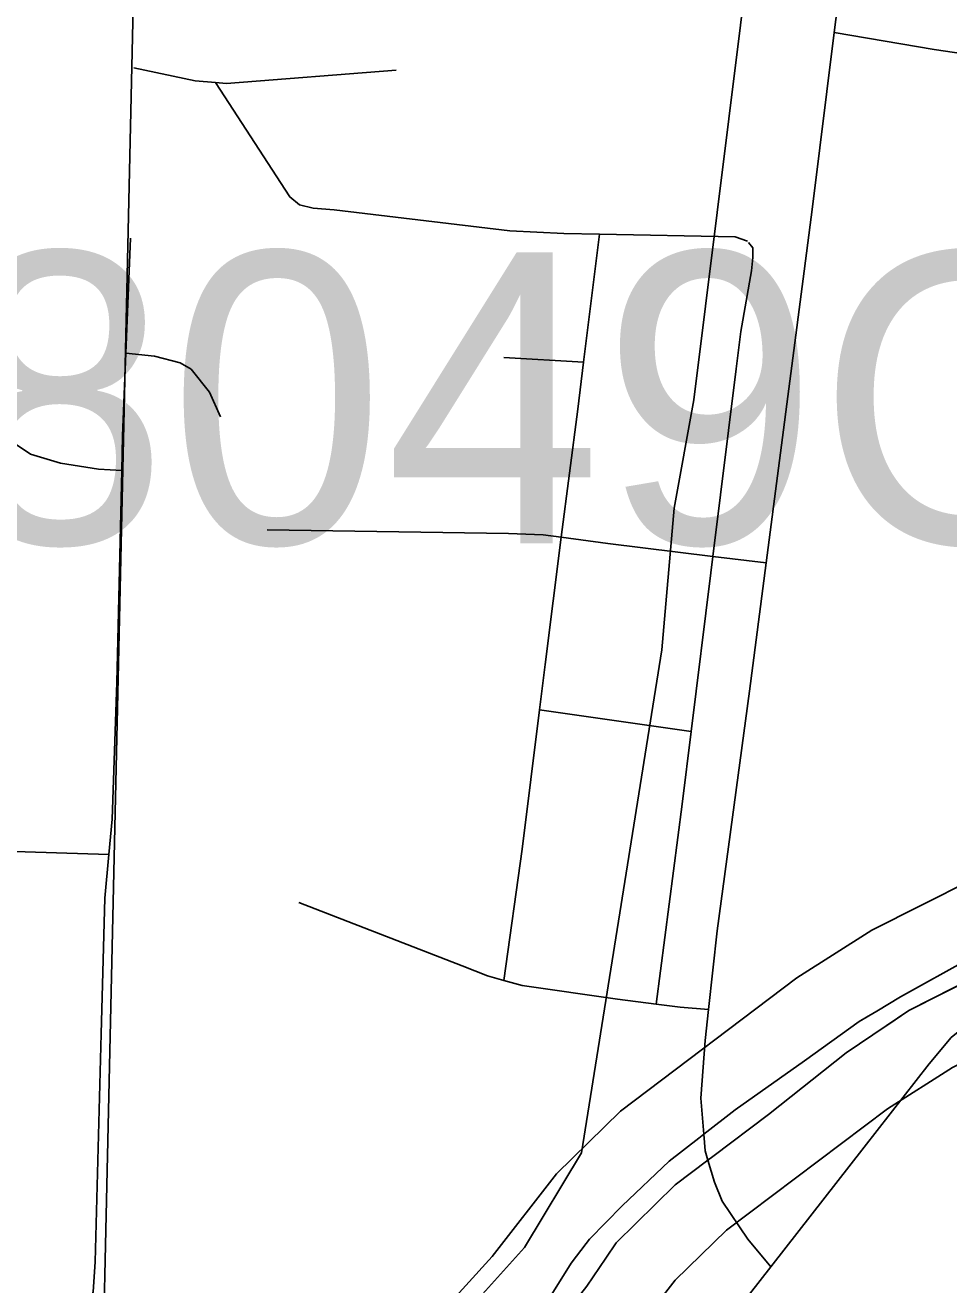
# Model space of a CAD drawing. Extents: x -132.8 to -73.3, y -60 to -26.
# Drawn here: x -121.8635 to -121.5147, y -48.8258 to -48.35 of the extents above; entities that cross this region are included whole.
import ezdxf

# ---------------------------------------------------------------- set-up
doc = ezdxf.new("R2010")
doc.units = 0
for name, color, linetype in [('tdCoCityStreetMajor', 7, 'Continuous'), ('tdCoCityStreetMinor', 7, 'Continuous'), ('tdCoDivCarto', 7, 'Continuous'), ('tdCoHydroRiver', 7, 'Continuous'), ('tdCoPriDiv', 7, 'Continuous'), ('tdCoPrimary', 7, 'Continuous'), ('tdCoSectLine', 7, 'Continuous'), ('tdCoStrucPriMaintName', 7, 'Continuous')]:
    doc.layers.add(name, color=color, linetype=linetype)

msp = doc.modelspace()

# ---------------------------------------------------------------- linework, layer by layer
at = {"layer": 'tdCoCityStreetMajor'}
msp.add_lwpolyline([(-121.60565, -48.77867), (-121.60666, -48.77521), (-121.6072, -48.76893), (-121.60838, -48.75524), (-121.60666, -48.73354), (-121.6054, -48.72183), (-121.60222, -48.69211), (-121.58989, -48.6016), (-121.58361, -48.55312), (-121.56935, -48.44286), (-121.56621, -48.41862), (-121.55798, -48.35272), (-121.55612, -48.33784), (-121.55102, -48.29711), (-121.55032, -48.29145), (-121.54698, -48.26474), (-121.53522, -48.17396), (-121.52766, -48.11563), (-121.52602, -48.10297), (-121.52143, -48.06913)], dxfattribs=at)
at = {"layer": 'tdCoCityStreetMinor'}
for p, q in [((-121.65262, -48.47729), (-121.64655, -48.42891)), ((-121.8255, -48.47392), (-121.82377, -48.43038)), ((-121.68271, -48.47551), (-121.65262, -48.47729)), ((-121.60376, -48.55064), (-121.58361, -48.55312)), ((-121.66929, -48.60856), (-121.61198, -48.61677))]:
    msp.add_line(p, q, dxfattribs=at)
for points in [[(-121.31298, -48.54434), (-121.31304, -48.52409), (-121.31304, -48.44666), (-121.31255, -48.37958), (-121.31253, -48.3737), (-121.31283, -48.37148), (-121.31377, -48.36953), (-121.31553, -48.36811), (-121.31799, -48.36727), (-121.32346, -48.36661), (-121.38555, -48.36503), (-121.45336, -48.36478), (-121.48518, -48.36429), (-121.52019, -48.35911), (-121.55798, -48.35272)], [(-121.82253, -48.36602), (-121.79935, -48.37095), (-121.7916, -48.3716)], [(-121.7916, -48.3716), (-121.78752, -48.37194), (-121.7234, -48.367)], [(-121.7916, -48.3716), (-121.76359, -48.41485), (-121.7599, -48.41781), (-121.75472, -48.41904), (-121.74683, -48.41978), (-121.68049, -48.42767), (-121.66002, -48.42866), (-121.64655, -48.42891)], [(-121.64655, -48.42891), (-121.59541, -48.42989), (-121.59072, -48.43162)], [(-121.82706, -48.51822), (-121.83585, -48.51768), (-121.85015, -48.51546), (-121.8615, -48.51201), (-121.87186, -48.5051), (-121.90219, -48.47354), (-121.93129, -48.44222), (-121.93662, -48.43408)], [(-121.60376, -48.55064), (-121.59494, -48.47975), (-121.59319, -48.46565), (-121.58924, -48.44271), (-121.58875, -48.43778), (-121.58875, -48.43408), (-121.59034, -48.43209)], [(-121.82706, -48.51822), (-121.82675, -48.50513), (-121.8255, -48.47392)], [(-121.8255, -48.47392), (-121.81464, -48.47502), (-121.80502, -48.47748), (-121.80083, -48.47995), (-121.79393, -48.48858), (-121.78974, -48.49795)], [(-121.66104, -48.54344), (-121.65484, -48.49499), (-121.65262, -48.47729)], [(-121.8319, -48.66321), (-121.83069, -48.64989), (-121.82896, -48.59834), (-121.82706, -48.51822)], [(-121.77216, -48.54057), (-121.68092, -48.54205), (-121.66785, -48.54254), (-121.66104, -48.54344)], [(-121.66929, -48.60856), (-121.66717, -48.59142), (-121.66104, -48.54344)], [(-121.66104, -48.54344), (-121.64343, -48.54575), (-121.60376, -48.55064)], [(-121.61198, -48.61677), (-121.60453, -48.55689), (-121.60376, -48.55064)], [(-121.68271, -48.71079), (-121.6758, -48.66121), (-121.66929, -48.60856)], [(-121.62519, -48.71975), (-121.61538, -48.64419), (-121.61198, -48.61677)], [(-121.90411, -48.66088), (-121.87143, -48.66194), (-121.8319, -48.66321)], [(-121.85213, -48.86885), (-121.85166, -48.86636), (-121.85089, -48.86456), (-121.84031, -48.83657), (-121.83784, -48.82843), (-121.8371, -48.81709), (-121.83488, -48.73102), (-121.8334, -48.67973), (-121.8319, -48.66321)], [(-121.76014, -48.68143), (-121.69849, -48.70535), (-121.68887, -48.70905), (-121.68271, -48.71079)], [(-121.58192, -48.81905), (-121.54666, -48.77378), (-121.52214, -48.7423), (-121.51375, -48.73244), (-121.50413, -48.72455), (-121.49739, -48.72073), (-121.49279, -48.71813), (-121.46469, -48.70489)], [(-121.68271, -48.71079), (-121.6758, -48.71275), (-121.6398, -48.71793), (-121.62519, -48.71975)], [(-121.62519, -48.71975), (-121.61612, -48.72088), (-121.6054, -48.72183)], [(-121.58192, -48.81905), (-121.59063, -48.80851), (-121.60024, -48.7942), (-121.6032, -48.78705), (-121.60565, -48.77867)], [(-121.67181, -48.93514), (-121.65409, -48.91225), (-121.63771, -48.89108), (-121.58995, -48.82935), (-121.58192, -48.81905)]]:
    msp.add_lwpolyline(points, dxfattribs=at)
at = {"layer": 'tdCoDivCarto'}
for p, q in [((-121.52977, -48.7222), (-121.4876, -48.70074)), ((-121.50659, -48.70247), (-121.53298, -48.71702)), ((-121.53298, -48.71702), (-121.54191, -48.7224)), ((-121.54582, -48.72476), (-121.54851, -48.72639)), ((-121.54191, -48.7224), (-121.54582, -48.72476)), ((-121.54191, -48.7224), (-121.54582, -48.72476)), ((-121.53776, -48.7276), (-121.52977, -48.7222)), ((-121.54851, -48.72639), (-121.56923, -48.74118)), ((-121.55345, -48.73822), (-121.53839, -48.72803)), ((-121.53839, -48.72803), (-121.53776, -48.7276)), ((-121.53839, -48.72803), (-121.53776, -48.7276)), ((-121.58279, -48.76141), (-121.55345, -48.73822)), ((-121.56923, -48.74118), (-121.59537, -48.75968)), ((-121.59537, -48.75968), (-121.6072, -48.76893)), ((-121.60385, -48.77731), (-121.58279, -48.76141)), ((-121.60913, -48.77044), (-121.62028, -48.77916)), ((-121.6072, -48.76893), (-121.60913, -48.77044)), ((-121.60565, -48.77867), (-121.60385, -48.77731)), ((-121.62028, -48.77916), (-121.63803, -48.79593)), ((-121.61806, -48.78804), (-121.60565, -48.77867)), ((-121.64025, -48.80999), (-121.61806, -48.78804)), ((-121.63803, -48.79593), (-121.65036, -48.80851)), ((-121.65169, -48.81025), (-121.65727, -48.81763)), ((-121.65036, -48.80851), (-121.65169, -48.81025)), ((-121.64417, -48.81573), (-121.64025, -48.80999)), ((-121.65135, -48.82626), (-121.64417, -48.81573)), ((-121.65727, -48.81763), (-121.66837, -48.83539))]:
    msp.add_line(p, q, dxfattribs=at)
for points in [[(-121.48621, -48.69241), (-121.50659, -48.70247), (-121.53298, -48.71702), (-121.54191, -48.7224)], [(-121.48621, -48.69241), (-121.50659, -48.70247), (-121.53298, -48.71702), (-121.54191, -48.7224)], [(-121.48621, -48.69241), (-121.50659, -48.70247), (-121.53298, -48.71702), (-121.54191, -48.7224)], [(-121.53839, -48.72803), (-121.52977, -48.7222), (-121.4876, -48.70074), (-121.48318, -48.69866)], [(-121.53839, -48.72803), (-121.52977, -48.7222), (-121.4876, -48.70074), (-121.48318, -48.69866)], [(-121.53776, -48.7276), (-121.52977, -48.7222), (-121.4876, -48.70074), (-121.48318, -48.69866)], [(-121.54191, -48.7224), (-121.54851, -48.72639), (-121.56923, -48.74118), (-121.59537, -48.75968), (-121.6072, -48.76893), (-121.60913, -48.77044)], [(-121.54191, -48.7224), (-121.54851, -48.72639), (-121.56923, -48.74118), (-121.59537, -48.75968), (-121.6072, -48.76893), (-121.60913, -48.77044)], [(-121.54582, -48.72476), (-121.54851, -48.72639), (-121.56923, -48.74118), (-121.59537, -48.75968), (-121.6072, -48.76893), (-121.60913, -48.77044)], [(-121.60385, -48.77731), (-121.58279, -48.76141), (-121.55345, -48.73822), (-121.53839, -48.72803)], [(-121.60385, -48.77731), (-121.58279, -48.76141), (-121.55345, -48.73822), (-121.53839, -48.72803)], [(-121.60385, -48.77731), (-121.58279, -48.76141), (-121.55345, -48.73822), (-121.53839, -48.72803)], [(-121.60913, -48.77044), (-121.62028, -48.77916), (-121.63803, -48.79593), (-121.65036, -48.80851), (-121.65169, -48.81025)], [(-121.60913, -48.77044), (-121.62028, -48.77916), (-121.63803, -48.79593), (-121.65036, -48.80851), (-121.65169, -48.81025)], [(-121.60913, -48.77044), (-121.62028, -48.77916), (-121.63803, -48.79593), (-121.65036, -48.80851), (-121.65169, -48.81025)], [(-121.64417, -48.81573), (-121.64025, -48.80999), (-121.61806, -48.78804), (-121.60565, -48.77867), (-121.60385, -48.77731)], [(-121.64417, -48.81573), (-121.64025, -48.80999), (-121.61806, -48.78804), (-121.60565, -48.77867), (-121.60385, -48.77731)], [(-121.64417, -48.81573), (-121.64025, -48.80999), (-121.61806, -48.78804), (-121.60565, -48.77867), (-121.60385, -48.77731)], [(-121.65169, -48.81025), (-121.65727, -48.81763), (-121.66837, -48.83539), (-121.6844, -48.8524), (-121.68521, -48.85303)], [(-121.65169, -48.81025), (-121.65727, -48.81763), (-121.66837, -48.83539), (-121.6844, -48.8524), (-121.68521, -48.85303)], [(-121.65169, -48.81025), (-121.65727, -48.81763), (-121.66837, -48.83539), (-121.6844, -48.8524), (-121.68521, -48.85303)], [(-121.68031, -48.85921), (-121.67973, -48.85871), (-121.67552, -48.85512), (-121.67436, -48.85385), (-121.66516, -48.84377), (-121.65135, -48.82626), (-121.64417, -48.81573)], [(-121.68031, -48.85921), (-121.67973, -48.85871), (-121.67552, -48.85512), (-121.67436, -48.85385), (-121.66516, -48.84377), (-121.65135, -48.82626), (-121.64417, -48.81573)], [(-121.68031, -48.85921), (-121.67973, -48.85871), (-121.67552, -48.85512), (-121.67436, -48.85385), (-121.66516, -48.84377), (-121.65135, -48.82626), (-121.64417, -48.81573)]]:
    msp.add_lwpolyline(points, dxfattribs=at)
at = {"layer": 'tdCoHydroRiver'}
msp.add_lwpolyline([(-121.57324, -47.61696), (-121.57583, -47.71313), (-121.57305, -47.78578), (-121.56789, -47.82852), (-121.5655, -47.85698), (-121.55876, -47.89976), (-121.55641, -47.9298), (-121.551, -47.96307), (-121.55244, -48.01668), (-121.56266, -48.10317), (-121.61101, -48.49155), (-121.61842, -48.53237), (-121.62301, -48.58589), (-121.65339, -48.77597), (-121.67487, -48.81167), (-121.78714, -48.93643), (-121.82282, -48.97175), (-121.88245, -49.01747), (-122.2073, -49.18222)], dxfattribs=at)
at = {"layer": 'tdCoPriDiv'}
for points in [[(-121.70834, -48.83843), (-121.68712, -48.81511), (-121.66284, -48.78393), (-121.63864, -48.76027), (-121.57204, -48.7099), (-121.5437, -48.69188), (-121.48721, -48.66343), (-121.39383, -48.62084), (-121.35329, -48.60384), (-121.26268, -48.57497), (-121.23634, -48.56425), (-121.21646, -48.55354), (-121.19414, -48.53581), (-121.1748, -48.51292), (-121.14426, -48.4693), (-121.12503, -48.44442), (-121.10912, -48.42669), (-121.07978, -48.40404), (-121.03791, -48.38363), (-120.99217, -48.36421), (-120.96814, -48.35114), (-120.94871, -48.33682), (-120.93465, -48.32263), (-120.92873, -48.31461)], [(-121.6406, -48.85302), (-121.61799, -48.824), (-121.5987, -48.80514), (-121.53784, -48.75933), (-121.51328, -48.74372), (-121.46134, -48.71758), (-121.36954, -48.67571), (-121.33299, -48.6603), (-121.24216, -48.6314), (-121.21124, -48.61881), (-121.18369, -48.60395), (-121.15312, -48.57966), (-121.12653, -48.5486), (-121.11238, -48.52816), (-121.11254, -48.52839), (-121.07891, -48.48285), (-121.06669, -48.46924), (-121.04724, -48.45451), (-120.96605, -48.4183), (-120.9366, -48.40228), (-120.9087, -48.38169), (-120.88897, -48.36178), (-120.88046, -48.35026)]]:
    msp.add_lwpolyline(points, dxfattribs=at)
at = {"layer": 'tdCoPrimary'}
for p, q in [((-121.54191, -48.7224), (-121.54582, -48.72476)), ((-121.54191, -48.7224), (-121.54582, -48.72476)), ((-121.53839, -48.72803), (-121.53776, -48.7276)), ((-121.53839, -48.72803), (-121.53776, -48.7276))]:
    msp.add_line(p, q, dxfattribs=at)
for points in [[(-121.48621, -48.69241), (-121.50659, -48.70247), (-121.53298, -48.71702), (-121.54191, -48.7224)], [(-121.48621, -48.69241), (-121.50659, -48.70247), (-121.53298, -48.71702), (-121.54191, -48.7224)], [(-121.65135, -48.82626), (-121.64417, -48.81573), (-121.64025, -48.80999), (-121.61806, -48.78804), (-121.60565, -48.77867), (-121.60385, -48.77731), (-121.58279, -48.76141), (-121.55345, -48.73822), (-121.53839, -48.72803), (-121.53776, -48.7276), (-121.52977, -48.7222), (-121.4876, -48.70074)], [(-121.53776, -48.7276), (-121.52977, -48.7222), (-121.4876, -48.70074), (-121.48318, -48.69866)], [(-121.53776, -48.7276), (-121.52977, -48.7222), (-121.4876, -48.70074), (-121.48318, -48.69866)], [(-121.50659, -48.70247), (-121.53298, -48.71702), (-121.54191, -48.7224), (-121.54582, -48.72476), (-121.54851, -48.72639), (-121.56923, -48.74118), (-121.59537, -48.75968), (-121.6072, -48.76893), (-121.60913, -48.77044), (-121.62028, -48.77916), (-121.63803, -48.79593), (-121.65036, -48.80851), (-121.65169, -48.81025), (-121.65727, -48.81763), (-121.66837, -48.83539)], [(-121.54582, -48.72476), (-121.54851, -48.72639), (-121.56923, -48.74118), (-121.59537, -48.75968), (-121.6072, -48.76893), (-121.60913, -48.77044)], [(-121.54582, -48.72476), (-121.54851, -48.72639), (-121.56923, -48.74118), (-121.59537, -48.75968), (-121.6072, -48.76893), (-121.60913, -48.77044)], [(-121.60385, -48.77731), (-121.58279, -48.76141), (-121.55345, -48.73822), (-121.53839, -48.72803)], [(-121.60385, -48.77731), (-121.58279, -48.76141), (-121.55345, -48.73822), (-121.53839, -48.72803)], [(-121.60913, -48.77044), (-121.62028, -48.77916), (-121.63803, -48.79593), (-121.65036, -48.80851), (-121.65169, -48.81025)], [(-121.60913, -48.77044), (-121.62028, -48.77916), (-121.63803, -48.79593), (-121.65036, -48.80851), (-121.65169, -48.81025)], [(-121.64417, -48.81573), (-121.64025, -48.80999), (-121.61806, -48.78804), (-121.60565, -48.77867), (-121.60385, -48.77731)], [(-121.64417, -48.81573), (-121.64025, -48.80999), (-121.61806, -48.78804), (-121.60565, -48.77867), (-121.60385, -48.77731)], [(-121.65169, -48.81025), (-121.65727, -48.81763), (-121.66837, -48.83539), (-121.6844, -48.8524), (-121.68521, -48.85303)], [(-121.65169, -48.81025), (-121.65727, -48.81763), (-121.66837, -48.83539), (-121.6844, -48.8524), (-121.68521, -48.85303)], [(-121.68031, -48.85921), (-121.67973, -48.85871), (-121.67552, -48.85512), (-121.67436, -48.85385), (-121.66516, -48.84377), (-121.65135, -48.82626), (-121.64417, -48.81573)], [(-121.68031, -48.85921), (-121.67973, -48.85871), (-121.67552, -48.85512), (-121.67436, -48.85385), (-121.66516, -48.84377), (-121.65135, -48.82626), (-121.64417, -48.81573)]]:
    msp.add_lwpolyline(points, dxfattribs=at)
at = {"layer": 'tdCoSectLine'}
msp.add_lwpolyline([(-121.82251, -48.33169), (-121.84456, -49.31809)], dxfattribs=at)

# ---------------------------------------------------------------- texts
at = {"layer": 'tdCoStrucPriMaintName'}
msp.add_text('78049O006', height=0.11, dxfattribs=at).set_placement((-121.97301, -48.54574))
msp.add_text('78049O006', height=0.11, dxfattribs=at).set_placement((-121.97301, -48.54574))
msp.add_text('78049O006', height=0.11, dxfattribs=at).set_placement((-121.97301, -48.54574))

doc.saveas('drawing.dxf')
